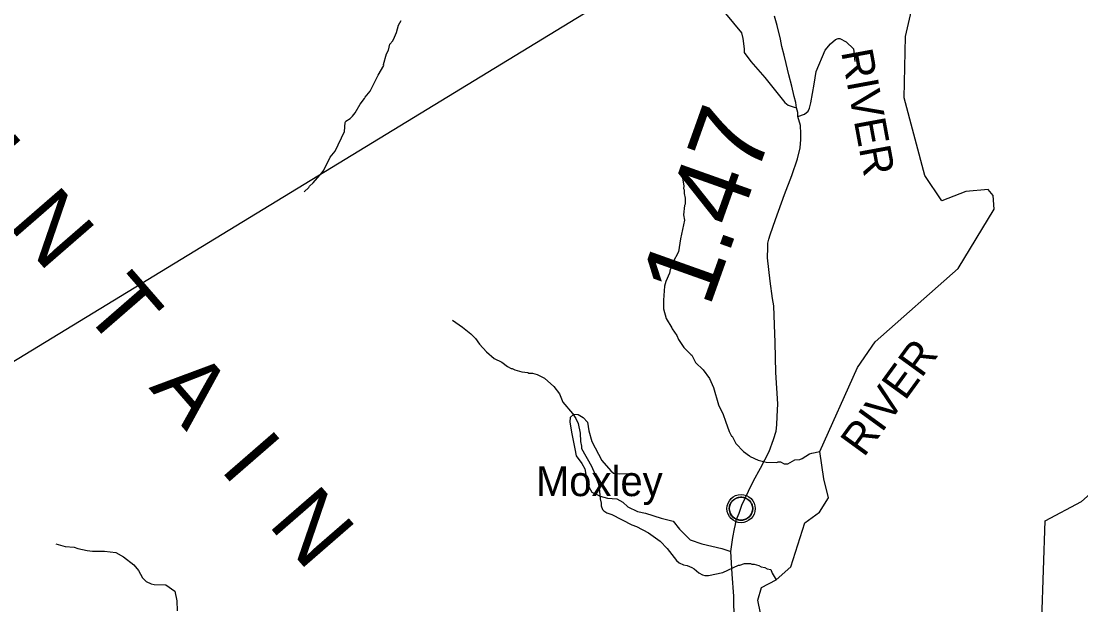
# Model space of a CAD drawing. Extents: x 1248089 to 1457196, y 820910 to 988753.
# Drawn here: x 1377423 to 1384507, y 944982 to 948885 of the extents above; entities that cross this region are included whole.
import ezdxf

# ---------------------------------------------------------------- set-up
doc = ezdxf.new("R2010")
doc.units = 0
for name, color, linetype in [('Exist Civil Demographics Community CELL', 7, 'Continuous'), ('Exist Civil Demographics Community Label', 7, 'Continuous'), ('Exist Geographical Mountain Summit Label', 7, 'Continuous'), ('Exist Hydrographic Misc Water Feature', 7, 'Continuous'), ('Exist Hydrographic River Shore', 7, 'Continuous'), ('Exist Hydrographic River Shore Label', 7, 'Continuous'), ('Exist Road Non-System Type 51', 7, 'Continuous'), ('Exist Road Secondary Type 51 Attributed', 7, 'Continuous'), ('Prop GRAU CAT1 Cell', 7, 'Continuous'), ('Prop Guardrail Anchor Unit CELL', 7, 'Continuous')]:
    doc.layers.add(name, color=color, linetype=linetype)

msp = doc.modelspace()

# ---------------------------------------------------------------- linework, layer by layer
at = {"layer": 'Exist Civil Demographics Community CELL'}
msp.add_lwpolyline([(1382158, 945638.2), (1382158.9, 945643.8), (1382160.7, 945650.3), (1382163.6, 945657.5), (1382166.6, 945663.3), (1382169.9, 945669), (1382173.7, 945674.1), (1382177.6, 945678.5), (1382182.2, 945683.1), (1382187.7, 945687.7), (1382193.2, 945691.4), (1382198.1, 945694.2), (1382203.1, 945696.7), (1382208.6, 945699), (1382214.2, 945700.8), (1382218.5, 945701.9), (1382223.4, 945702.7), (1382227.5, 945703.4), (1382233.9, 945703.7), (1382238.3, 945703.6), (1382244, 945703.3), (1382248.9, 945702.6), (1382253.8, 945701.6), (1382258.8, 945700.2), (1382264, 945698.2), (1382270.6, 945695.3), (1382276.9, 945691.8), (1382281.9, 945688.3), (1382287.1, 945684.3), (1382290.4, 945681.1), (1382294.5, 945676.7), (1382298.4, 945672), (1382301.5, 945667.5), (1382304.6, 945662.4), (1382307.1, 945657.3), (1382309.1, 945652.3), (1382310.7, 945647.3), (1382311.9, 945642.7), (1382313, 945636.6), (1382313.7, 945631.9), (1382313.9, 945625.9), (1382313.7, 945620.1), (1382313.2, 945614.4), (1382312.2, 945609), (1382310.6, 945602.8), (1382308.7, 945597), (1382306.4, 945591.9), (1382303.2, 945585.9), (1382300, 945580.6), (1382296.5, 945575.9), (1382292.3, 945571.1), (1382287, 945566.2), (1382282, 945562.1), (1382277, 945558.6), (1382272.6, 945556.1), (1382265.8, 945552.9), (1382258.7, 945550.2), (1382252.7, 945548.7), (1382246.1, 945547.4), (1382241.7, 945546.9), (1382237.2, 945546.7), (1382231.6, 945546.7), (1382227.4, 945547.1), (1382221.7, 945547.8), (1382215.8, 945549.1), (1382211.2, 945550.4), (1382206, 945552.3), (1382201.4, 945554.3), (1382197.5, 945556.5), (1382190.7, 945560.6), (1382185.1, 945564.9), (1382180.2, 945569.4), (1382175.8, 945574.2), (1382172.6, 945578.2), (1382169.6, 945582.4), (1382165.5, 945589.5), (1382163.8, 945593), (1382162.1, 945597), (1382159.5, 945605.2), (1382158, 945612.3), (1382157.3, 945617.4), (1382156.9, 945623.7), (1382156.9, 945628.4), (1382157.4, 945634.9)], close=True, dxfattribs=at)
for centre, radius in [((1382235.6, 945625.8), 94.3), ((1382235.3, 945626), 76.7)]:
    msp.add_circle(centre, radius, dxfattribs=at)
at = {"layer": 'Exist Hydrographic Misc Water Feature'}
for points in [[(1379314.9, 947745.1), (1379345.6, 947772.4), (1379351.7, 947782.2), (1379374.3, 947803.7), (1379436, 947874.2), (1379446.4, 947889.9), (1379487.8, 947974.9), (1379521.4, 948016.1), (1379584.6, 948146.5), (1379588.1, 948208.4), (1379594.3, 948216.2), (1379622.7, 948235.6), (1379637.1, 948249.2), (1379655.6, 948272.7), (1379689, 948329.9), (1379718, 948367.3), (1379722.2, 948377.1), (1379755.2, 948416.3), (1379809.7, 948524.9), (1379847.2, 948588), (1379845.8, 948595.1), (1379865.2, 948667.5), (1379877.8, 948691.2), (1379888.8, 948731), (1379907.3, 948754.6), (1379919.8, 948778.3), (1379932.6, 948810), (1379945.8, 948857.6), (1379962.6, 948889.2)], [(1384187.3, 943670.1), (1384249.3, 943849.4), (1384351.3, 943949.2), (1384328.2, 944425.6), (1384246.2, 944883.7), (1384268.3, 945543.1), (1384512.3, 945672.8), (1384648.2, 945794.7), (1384732.3, 945826), (1384999.3, 945827.1), (1385109.3, 945900.4), (1385381.3, 946144.5), (1385791.3, 946205.1), (1386057.2, 946981.2), (1386298.3, 947360.4), (1386360.3, 947516.8), (1386366.3, 947802.3), (1386138.2, 948046.5), (1386113.6, 948163.6)], [(1381841.8, 947850.2), (1381852.1, 947781.9), (1381851.7, 947765.9), (1381855.5, 947757.8), (1381855, 947733.8), (1381862.2, 947701.7), (1381861.3, 947661.7), (1381857.1, 947653.8), (1381851.5, 947589.9), (1381858.6, 947553.7), (1381831.6, 947430.4), (1381817.5, 947342.7), (1381779.9, 947271.7), (1381771, 947239.9), (1381762.6, 947224.1), (1381758.1, 947200.2), (1381732.8, 947144.8), (1381724, 947113), (1381716.6, 947019.8), (1381716.3, 946961.2), (1381734.7, 946896.7), (1381773.3, 946835.7), (1381775.1, 946827.7), (1381806, 946782.9), (1381817.4, 946756.7), (1381852.1, 946703.8), (1381899, 946656.6), (1381906.9, 946652.4), (1381931.7, 946603.8), (1381982.6, 946554.5), (1382025.1, 946495.4), (1382051, 946434.7), (1382084.9, 946319.9), (1382115.3, 946255.1), (1382131.3, 946211.4), (1382156.6, 946142), (1382171.8, 946109.7), (1382175.8, 946109.6), (1382201, 946061.6), (1382251.4, 946008), (1382292.7, 945978.7), (1382295.5, 945973.2), (1382350.4, 945950.6)], [(1380306.8, 946885.3), (1380373.2, 946838.6), (1380428.2, 946795.2), (1380459.3, 946762.5), (1380486.5, 946725.8), (1380533.2, 946674.6), (1380584.2, 946629.3), (1380635.6, 946604), (1380674.8, 946575.1), (1380698.5, 946562.5), (1380706.5, 946562.3), (1380722.3, 946553.9), (1380770.1, 946540.6), (1380810, 946535.7), (1380817.9, 946531.5), (1380841.8, 946530.9), (1380873.6, 946522.1), (1380921.1, 946498.9), (1380983.7, 946443.3), (1381022.5, 946394.3), (1381045.2, 946337.8), (1381109.3, 946262.2), (1381130.6, 946227.6), (1381145.7, 946195.2), (1381160.2, 946131), (1381162.9, 946074.9), (1381170.1, 946042.7), (1381169.7, 946026.7), (1381234.8, 945909), (1381258.4, 945857.5), (1381257.5, 945852.4), (1381267.1, 945828.3)], [(1382350.4, 945950.6), (1382403.7, 945935.8), (1382475.7, 945934.1), (1382483.7, 945937.9), (1382499.7, 945937.5), (1382523.5, 945924.9), (1382547.5, 945924.3), (1382596.1, 945951.1), (1382628.2, 945954.3), (1382644.3, 945959.9), (1382693.1, 945992.6), (1382709.2, 945996.2), (1382763, 946007)], [(1381267.1, 945828.3), (1381280.1, 945795.9), (1381287.4, 945763.7), (1381293.7, 945691.5), (1381300.1, 945662.4), (1381300.4, 945643.3), (1381309.9, 945619), (1381317.7, 945610.9), (1381337.4, 945598.4), (1381371.1, 945585.5), (1381505.5, 945518.2), (1381537.2, 945505.4), (1381616.2, 945463.4), (1381694.9, 945407.4), (1381741.6, 945358.3), (1381803.7, 945278.8), (1381821.4, 945264.3), (1381851, 945249.5), (1381875, 945244.9), (1381906.7, 945232.1), (1381922.5, 945223.8), (1381953.8, 945196.9), (1381977.4, 945182.4), (1381993.3, 945178), (1382017.3, 945177.4), (1382113.9, 945199), (1382219.1, 945248.4), (1382227.1, 945248.2), (1382259.4, 945259.4), (1382299.4, 945258.4), (1382307.3, 945254.1), (1382323.2, 945253.7), (1382355, 945245), (1382370.8, 945236.6), (1382394.7, 945232), (1382410.5, 945223.6), (1382434.4, 945219), (1382442.6, 945194.9), (1382469.5, 945149.9)], [(1377655.9, 945390.1), (1377717.5, 945372.6), (1377777.3, 945367), (1377801.1, 945358.5), (1377864.8, 945344.9), (1377900.7, 945342), (1377980.8, 945342), (1378056.5, 945332.1), (1378107.8, 945302.8), (1378176.5, 945249.1), (1378207.6, 945212.3), (1378234.5, 945163.6), (1378259.9, 945139), (1378291.5, 945122.2), (1378311.4, 945117.7), (1378391.4, 945115.7), (1378450.3, 945074.2), (1378464.8, 945009.9), (1378467.1, 944941.9)]]:
    msp.add_lwpolyline(points, dxfattribs=at)
at = {"layer": 'Exist Hydrographic River Shore'}
msp.add_lwpolyline([(1382380.4, 944851.6), (1382347.4, 945013.4), (1382371.4, 945097.3), (1382469.5, 945149.9), (1382568.2, 945235.8), (1382661.2, 945530.5), (1382760, 945602.4), (1382820.2, 945696.9), (1382789.2, 945825.6), (1382763, 946007), (1383013.2, 946569.6), (1383133.2, 946741.3), (1383686.2, 947232.5), (1383927.3, 947628.1), (1383921.2, 947720.2), (1383888.2, 947760.2), (1383738.2, 947746.8), (1383578.2, 947684.4), (1383465.2, 947854.1), (1383326.2, 948372.3), (1383334.2, 948782.4), (1383435.2, 949220.4)], dxfattribs=at)
at = {"layer": 'Exist Road Non-System Type 51'}
for points in [[(1382131.7, 948954.1), (1382131.7, 948936.1), (1382185.4, 948871), (1382239, 948808), (1382248, 948769), (1382256.9, 948699.5), (1382256.9, 948675.6), (1382301.7, 948614.9), (1382394.5, 948508.5), (1382528.7, 948341.4), (1382551, 948324.1), (1382584.6, 948313.2), (1382606.9, 948306.7)], [(1382614.8, 948248.1), (1382659.5, 948263.3), (1382684.1, 948282.8), (1382693, 948304.5), (1382702, 948339.2), (1382724.3, 948465.1), (1382737.8, 948549.8), (1382798.1, 948690.8), (1382833.9, 948734.2), (1382867.5, 948762.5), (1382885.4, 948769), (1382896.5, 948769)], [(1382896.5, 948769), (1382937.9, 948747.3), (1382987.1, 948699.5), (1382996.1, 948614.9)], [(1381094, 946235.3), (1381091.3, 946205.8), (1381102, 946136.1), (1381123.4, 946026.2), (1381134.1, 945978), (1381171.6, 945927.1), (1381190.4, 945892.2), (1381206.5, 945801.1), (1381219.8, 945766.2), (1381238.6, 945736.8), (1381294.8, 945709.9), (1381343.1, 945696.5), (1381404.7, 945691.2), (1381444.8, 945669.7), (1381479.7, 945637.6), (1381544, 945605.4), (1381597.5, 945594.7), (1381702, 945562.5), (1381782.3, 945541.1), (1381825.2, 945487.5), (1381894.8, 945417.8), (1381972.5, 945391), (1382106.4, 945358.8), (1382166.4, 945339.9)], [(1381094, 946235.3), (1381118.1, 946256.8), (1381147.5, 946254.1), (1381179.7, 946235.3), (1381209.1, 946203.2), (1381217.2, 946146.9), (1381238.6, 946074.5), (1381305.6, 945948.5), (1381364.5, 945878.8), (1381383.2, 945862.7), (1381420.7, 945857.4), (1381511.8, 945860.1)]]:
    msp.add_lwpolyline(points, dxfattribs=at)
at = {"layer": 'Exist Road Secondary Type 51 Attributed'}
msp.add_lwpolyline([(1382189.9, 944878.5), (1382187.6, 945041.4), (1382177, 945187.9), (1382166.4, 945339.9), (1382180.9, 945433.2), (1382192.1, 945489.6), (1382197.7, 945518.9), (1382203.8, 945549.3), (1382222.8, 945595.9), (1382240.7, 945649.1), (1382286, 945741.4), (1382319.6, 945811.9), (1382365.4, 945895.5), (1382423, 946008.3), (1382452.1, 946088.6), (1382469.9, 946144), (1382474.4, 946186.3), (1382477.8, 946242.7), (1382481.7, 946327.3), (1382467.7, 946536.8), (1382463.8, 946737.5), (1382459.3, 946854.7), (1382455.4, 946981.7), (1382445.3, 947031.6), (1382430.8, 947147.7), (1382412.4, 947301.8), (1382415.7, 947372.4), (1382415.7, 947400.6), (1382421.3, 947427.7), (1382430.3, 947457), (1382466.6, 947559), (1382526.4, 947727.2), (1382575.6, 947854.2), (1382612, 947964.9), (1382629.9, 948037.6), (1382634.3, 948094), (1382634.3, 948135.2), (1382632.1, 948188.4), (1382614.8, 948248.1), (1382615.9, 948275.2), (1382606.9, 948306.7), (1382602.5, 948341.4), (1382591.3, 948381.6), (1382575.1, 948449.9), (1382554.9, 948527), (1382537, 948601.9), (1382524.2, 948658.3), (1382507.4, 948716.9), (1382498.5, 948764.6), (1382477.2, 948855.8), (1382458.8, 948919.8)], dxfattribs=at)
at = {"layer": 'Prop Guardrail Anchor Unit CELL'}
msp.add_line((1382229.6, 949571.6), (1376319.5, 945965.5), dxfattribs=at)

# ---------------------------------------------------------------- texts
at = {"layer": 'Exist Civil Demographics Community Label'}
msp.add_text('Moxley', height=200, dxfattribs=at).set_placement((1380864.5, 945709.3))
at = {"layer": 'Exist Geographical Mountain Summit Label'}
msp.add_text('M  O  U  N  T  A  I  N', height=440, rotation=310.99045, dxfattribs=at).set_placement((1375786, 949295))
at = {"layer": 'Exist Hydrographic River Shore Label'}
for rotation, p in [(280.46194, (1382904.1, 948680.7)), (53.99189, (1383056.4, 945963.5))]:
    msp.add_text('RIVER', height=210, rotation=rotation, dxfattribs=at).set_placement(p)
at = {"layer": 'Prop GRAU CAT1 Cell'}
msp.add_text('1.47', height=500, rotation=70.39049, dxfattribs=at).set_placement((1382022.9, 946962.6))

doc.saveas('drawing.dxf')
